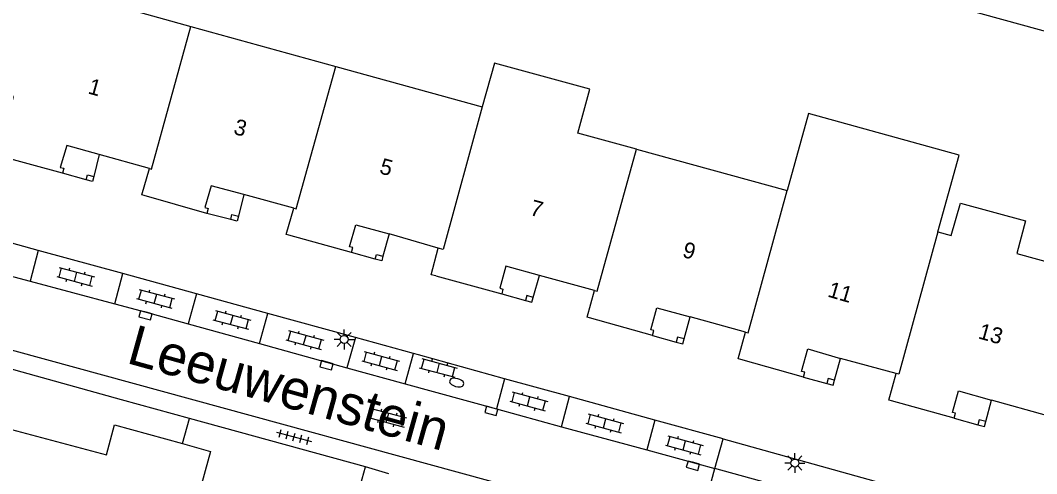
# Model space of a CAD drawing. Extents: x 136000 to 141014, y 402000 to 403500.
# Drawn here: x 138914.5 to 138978.2, y 402621.6 to 402650.1 of the extents above; entities that cross this region are included whole.
import ezdxf

# ---------------------------------------------------------------- set-up
doc = ezdxf.new("R2010")
doc.units = 0
for name, color, linetype in [('gg-afsc-erfafscheiding', 7, 'Continuous'), ('gg-afsc-hekwerk', 7, 'Continuous'), ('gg-afsc-muur', 7, 'Continuous'), ('gg-anno-huisnummerreeks BGT', 7, 'Continuous'), ('gg-anno-openbare ruimte label', 7, 'Continuous'), ('gg-bbg-gedigitaliseerde bebouwing', 7, 'Continuous'), ('gg-bbg-hoofdgebouw', 7, 'Continuous'), ('gg-bbg-onder overbouw', 7, 'Continuous'), ('gg-bbg-pand overbouw', 7, 'Continuous'), ('gg-bbg-pilaar onder overbouw', 7, 'Continuous'), ('gg-bbg-pilaar pand', 7, 'Continuous'), ('gg-bbg-tussenscheiding', 7, 'Continuous'), ('gg-knt-verharding', 7, 'Continuous'), ('gg-knt-verharding nz', 7, 'Continuous'), ('gt-grn-weggrens', 7, 'Continuous'), ('gt-symb-brandkraan', 7, 'Continuous'), ('gt-symb-klinker verharding', 7, 'Continuous'), ('gt-symb-kolk', 7, 'Continuous'), ('gt-symb-lichtmast', 7, 'Continuous'), ('gt-symb-tegel verharding', 7, 'Continuous')]:
    doc.layers.add(name, color=color, linetype=linetype)

# ---------------------------------------------------------------- blocks, each defined once
blk = doc.blocks.new('gt0-LMAST')
at = {"layer": 'gt-symb-lichtmast'}
for p, q in [((-0.182, 0.173), (-0.447, 0.438)), ((-0.005, 0.246), (-0.005, 0.621)), ((0.172, 0.173), (0.437, 0.438)), ((-0.255, -0.004), (-0.63, -0.004)), ((-0.182, -0.181), (-0.447, -0.446)), ((-0.005, -0.254), (-0.005, -0.629)), ((0.437, -0.446), (0.172, -0.181)), ((0.245, -0.004), (0.62, -0.004))]:
    blk.add_line(p, q, dxfattribs=at)
blk.add_circle((-0.005, -0.004), 0.25, dxfattribs=at)
blk = doc.blocks.new('gt0-KL1')
at = {"layer": 'gt-symb-klinker verharding'}
for p, q in [((-1.15, 0.3), (1.15, 0.3)), ((-1, -0.3), (-1, 0.3)), ((-0.5, 0.3), (-0.5, 0.45)), ((0, -0.3), (0, 0.3)), ((0.5, 0.3), (0.5, 0.45)), ((1, -0.3), (1, 0.3)), ((-1.15, -0.3), (1.15, -0.3)), ((-0.5, -0.45), (-0.5, -0.3)), ((0.5, -0.45), (0.5, -0.3))]:
    blk.add_line(p, q, dxfattribs=at)
blk = doc.blocks.new('gt0-KOLK')
at = {"layer": 'gt-symb-kolk'}
blk.add_lwpolyline([(0, 0), (0.375, 0), (0.375, 0.4), (-0.375, 0.4), (-0.375, 0), (0, 0)], dxfattribs=at)
blk = doc.blocks.new('gt0-BR')
at = {"layer": 'gt-symb-brandkraan'}
for centre, radius, start, end in [((-0.244, 0), 0.206, 107.56694, 252.43307), ((0.599, -2.664), 3, 106.89205, 107.56694), ((0, -0.691), 0.938, 73.10799, 106.89205), ((-0.599, -2.664), 3, 72.43309, 73.10799), ((0.244, 0), 0.206, 287.56695, 72.43309), ((0.599, 2.664), 3, 252.43307, 253.10797), ((0, 0.691), 0.938, 253.10797, 286.89206), ((-0.599, 2.664), 3, 286.89206, 287.56695)]:
    blk.add_arc(centre, radius, start, end, dxfattribs=at)
blk = doc.blocks.new('gt0-TEG1')
at = {"layer": 'gt-symb-tegel verharding'}
for p, q in [((-1.125, 0), (1.125, 0)), ((-0.9, -0.25), (-0.9, 0.25)), ((-0.45, -0.25), (-0.45, 0.25)), ((0, -0.25), (0, 0.25)), ((0.45, -0.25), (0.45, 0.25)), ((0.9, -0.25), (0.9, 0.25))]:
    blk.add_line(p, q, dxfattribs=at)

msp = doc.modelspace()

# ---------------------------------------------------------------- linework, layer by layer
at = {"layer": 'gg-afsc-erfafscheiding'}
msp.add_line((138920.841, 402626.253), (138914.615, 402627.991), dxfattribs=at)
at = {"layer": 'gg-afsc-hekwerk'}
msp.add_line((138948.601, 402657.696), (139000, 402643.528), dxfattribs=at)
at = {"layer": 'gg-afsc-muur'}
for p, q in [((138924.659, 402623.494), (138925.09, 402625.067)), ((138936.125, 402622.047), (138925.09, 402625.067)), ((138923.752, 402577.152), (138936.125, 402622.047))]:
    msp.add_line(p, q, dxfattribs=at)
at = {"layer": 'gg-bbg-gedigitaliseerde bebouwing'}
for p, q in [((138953.115, 402641.98), (138949.447, 402642.986)), ((138953.115, 402641.98), (138962.575, 402639.384)), ((138972.025, 402636.788), (138972.854, 402636.56))]:
    msp.add_line(p, q, dxfattribs=at)
msp.add_lwpolyline([(138972.025, 402636.788), (138973.35, 402641.609), (138963.9, 402644.206), (138962.575, 402639.384)], dxfattribs=at)
at = {"layer": 'gg-bbg-hoofdgebouw'}
for p, q in [((138921.138, 402650.796), (138925.193, 402649.676)), ((138925.193, 402649.676), (138934.283, 402647.165)), ((138934.283, 402647.165), (138943.449, 402644.632)), ((138922.584, 402640.769), (138919.439, 402641.641)), ((138926.182, 402637.943), (138922.263, 402639.061)), ((138931.643, 402638.275), (138928.508, 402639.125)), ((138935.259, 402635.484), (138931.322, 402636.569)), ((138940.695, 402635.765), (138937.611, 402636.662)), ((138940.54, 402634.026), (138944.673, 402632.887)), ((138950.485, 402633.116), (138947.048, 402634.053)), ((138954.136, 402630.278), (138950.185, 402631.383)), ((138959.964, 402630.501), (138956.485, 402631.451)), ((138969.413, 402627.9), (138965.915, 402628.839)), ((138963.59, 402627.665), (138959.672, 402628.766)), ((138973.034, 402625.088), (138969.121, 402626.174)), ((138978.823, 402625.27), (138975.384, 402626.231))]:
    msp.add_line(p, q, dxfattribs=at)
for points in [[(138949.447, 402642.986), (138950.201, 402645.735), (138944.222, 402647.375), (138943.449, 402644.632)], [(138917.127, 402640.466), (138913.036, 402641.587), (138914.055, 402645.273), (138913.101, 402645.537), (138912.819, 402644.453), (138908.576, 402645.62)], [(138922.263, 402639.061), (138922.109, 402639.105), (138922.584, 402640.769)], [(138972.854, 402636.56), (138973.442, 402638.596), (138977.517, 402637.479), (138976.977, 402635.424), (138981.473, 402634.184)], [(138931.322, 402636.569), (138931.168, 402636.611), (138931.643, 402638.275)], [(138940.54, 402634.026), (138940.258, 402634.098), (138940.695, 402635.765)], [(138950.185, 402631.383), (138950.025, 402631.428), (138950.485, 402633.116)], [(138959.672, 402628.766), (138959.503, 402628.813), (138959.964, 402630.501)], [(138969.121, 402626.174), (138968.954, 402626.22), (138969.413, 402627.9)], [(138912.411, 402619.92), (138913.632, 402624.47), (138919.891, 402622.793), (138920.404, 402624.686), (138924.659, 402623.494)], [(138924.659, 402623.494), (138926.424, 402622.999), (138924.564, 402616.242), (138922.834, 402616.736), (138921.336, 402611.272), (138923.06, 402610.783), (138923.018, 402610.63)]]:
    msp.add_lwpolyline(points, dxfattribs=at)
at = {"layer": 'gg-bbg-onder overbouw'}
for points in [[(138919.439, 402641.641), (138917.409, 402642.203), (138917, 402640.833), (138917.212, 402640.775), (138917.127, 402640.466)], [(138928.508, 402639.125), (138926.464, 402639.68), (138926.055, 402638.31), (138926.267, 402638.252), (138926.182, 402637.943)], [(138935.259, 402635.484), (138935.336, 402635.798), (138935.122, 402635.85), (138935.524, 402637.23), (138937.611, 402636.662)], [(138947.048, 402634.053), (138944.934, 402634.63), (138944.564, 402633.243), (138944.749, 402633.198), (138944.673, 402632.887)], [(138954.136, 402630.278), (138954.22, 402630.587), (138954.027, 402630.639), (138954.404, 402632.019), (138956.485, 402631.451)], [(138963.59, 402627.665), (138963.673, 402627.974), (138963.478, 402628.027), (138963.856, 402629.439), (138965.915, 402628.839)], [(138973.034, 402625.088), (138973.12, 402625.4), (138972.928, 402625.454), (138973.303, 402626.813), (138975.384, 402626.231)]]:
    msp.add_lwpolyline(points, dxfattribs=at)
at = {"layer": 'gg-bbg-pand overbouw'}
for p, q in [((138919.439, 402641.641), (138919.097, 402640.259)), ((138918.626, 402640.054), (138917.127, 402640.466)), ((138928.508, 402639.125), (138928.171, 402637.763)), ((138927.682, 402637.567), (138926.182, 402637.943)), ((138937.611, 402636.662), (138937.223, 402635.266)), ((138936.748, 402635.067), (138935.259, 402635.484)), ((138946.652, 402632.676), (138947.048, 402634.053)), ((138944.673, 402632.887), (138946.165, 402632.475)), ((138956.108, 402630.071), (138956.485, 402631.451)), ((138954.136, 402630.278), (138955.619, 402629.873)), ((138965.546, 402627.469), (138965.915, 402628.839)), ((138963.59, 402627.665), (138965.056, 402627.27)), ((138975.018, 402624.876), (138975.384, 402626.231)), ((138973.034, 402625.088), (138974.53, 402624.686))]:
    msp.add_line(p, q, dxfattribs=at)
at = {"layer": 'gg-bbg-pilaar onder overbouw'}
for points in [[(138918.626, 402640.054), (138918.7, 402640.356), (138919.097, 402640.259)], [(138927.682, 402637.567), (138927.76, 402637.869), (138928.171, 402637.763)], [(138936.748, 402635.067), (138936.82, 402635.364), (138937.223, 402635.266)], [(138946.652, 402632.676), (138946.246, 402632.783), (138946.165, 402632.475)], [(138956.108, 402630.071), (138955.703, 402630.182), (138955.619, 402629.873)], [(138965.546, 402627.469), (138965.141, 402627.579), (138965.056, 402627.27)], [(138975.018, 402624.876), (138974.614, 402624.988), (138974.53, 402624.686)]]:
    msp.add_lwpolyline(points, dxfattribs=at)
at = {"layer": 'gg-bbg-pilaar pand'}
for points in [[(138919.097, 402640.259), (138919.022, 402639.956), (138918.626, 402640.054)], [(138928.171, 402637.763), (138928.093, 402637.46), (138927.682, 402637.567)], [(138937.223, 402635.266), (138937.15, 402634.969), (138936.748, 402635.067)], [(138946.165, 402632.475), (138946.57, 402632.369), (138946.652, 402632.676)], [(138955.619, 402629.873), (138956.024, 402629.763), (138956.108, 402630.071)], [(138965.056, 402627.27), (138965.463, 402627.16), (138965.546, 402627.469)], [(138974.53, 402624.686), (138974.933, 402624.567), (138975.018, 402624.876)]]:
    msp.add_lwpolyline(points, dxfattribs=at)
at = {"layer": 'gg-bbg-tussenscheiding'}
for points in [[(138922.584, 402640.769), (138922.724, 402640.73), (138925.193, 402649.676)], [(138931.643, 402638.275), (138931.788, 402638.236), (138934.283, 402647.165)], [(138943.449, 402644.632), (138940.993, 402635.678), (138940.695, 402635.765)], [(138950.485, 402633.116), (138950.652, 402633.071), (138953.115, 402641.98)], [(138959.964, 402630.501), (138960.134, 402630.455), (138962.575, 402639.384)], [(138972.025, 402636.788), (138969.581, 402627.855), (138969.413, 402627.9)]]:
    msp.add_lwpolyline(points, dxfattribs=at)
at = {"layer": 'gg-knt-verharding'}
for p, q in [((138915.618, 402635.62), (138911.542, 402636.741)), ((138920.912, 402634.164), (138915.618, 402635.62)), ((138925.533, 402632.893), (138920.912, 402634.164)), ((138930.013, 402631.661), (138925.533, 402632.893)), ((138935.505, 402630.151), (138930.013, 402631.661)), ((138939.148, 402629.149), (138935.505, 402630.151)), ((138939.447, 402629.067), (138939.148, 402629.149)), ((138944.857, 402627.572), (138939.447, 402629.067)), ((138948.922, 402626.449), (138944.857, 402627.572)), ((138925.09, 402625.067), (138920.841, 402626.253)), ((138954.268, 402624.972), (138948.922, 402626.449)), ((138958.556, 402623.787), (138954.268, 402624.972)), ((138958.031, 402621.936), (138958.556, 402623.787)), ((138958.556, 402623.787), (138978.211, 402618.333)), ((138956.841, 402617.612), (138958.031, 402621.936)), ((138976.264, 402616.928), (138958.031, 402621.936))]:
    msp.add_line(p, q, dxfattribs=at)
for points in [[(138956.841, 402617.612), (138910.413, 402630.328), (138909.886, 402630.428)], [(138914.615, 402627.991), (138910.017, 402629.272), (138909.601, 402629.343)]]:
    msp.add_lwpolyline(points, dxfattribs=at)
at = {"layer": 'gg-knt-verharding nz'}
for p, q in [((138915.618, 402635.62), (138915.112, 402633.682)), ((138911.026, 402634.774), (138915.112, 402633.682)), ((138920.409, 402632.267), (138920.912, 402634.164)), ((138915.112, 402633.682), (138920.409, 402632.267)), ((138925.533, 402632.893), (138925.023, 402631.01)), ((138929.486, 402629.776), (138930.013, 402631.661)), ((138925.023, 402631.01), (138929.486, 402629.776)), ((138935.505, 402630.151), (138934.961, 402628.263)), ((138929.486, 402629.776), (138934.961, 402628.263)), ((138938.623, 402627.25), (138939.148, 402629.149)), ((138934.961, 402628.263), (138938.623, 402627.25)), ((138944.857, 402627.572), (138944.337, 402625.671)), ((138938.623, 402627.25), (138944.337, 402625.671)), ((138948.412, 402624.56), (138948.922, 402626.449)), ((138944.337, 402625.671), (138948.412, 402624.56)), ((138954.268, 402624.972), (138953.764, 402623.1)), ((138948.412, 402624.56), (138953.764, 402623.1)), ((138953.764, 402623.1), (138958.031, 402621.936))]:
    msp.add_line(p, q, dxfattribs=at)
msp.add_lwpolyline([(138920.409, 402632.267), (138922.387, 402631.739), (138925.023, 402631.01)], dxfattribs=at)
at = {"layer": 'gt-grn-weggrens'}
msp.add_line((138937.589, 402621.603), (138936.125, 402622.047), dxfattribs=at)

# ---------------------------------------------------------------- block references
at = {"layer": 'gt-symb-brandkraan', "rotation": 164.81021283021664}
msp.add_blockref('gt0-BR', (138941.851, 402627.329), dxfattribs=at)
at = {"layer": 'gt-symb-klinker verharding'}
for p, rotation in [((138917.961, 402633.968), -15.134475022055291), ((138922.97, 402632.584), -15.134475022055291), ((138927.757, 402631.262), -15.134475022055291), ((138932.331, 402629.998), -15.134475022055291), ((138937.086, 402628.684), -15.134475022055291), ((138940.696, 402628.25), -15.134475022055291), ((138946.368, 402626.148), -15.134475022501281), ((138937.516, 402625.121), -15.134475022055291), ((138951.129, 402624.772), -15.134475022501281), ((138956.121, 402623.392), -15.134475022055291)]:
    msp.add_blockref('gt0-KL1', p, dxfattribs=dict(at, rotation=rotation))
at = {"layer": 'gt-symb-kolk'}
for p, rotation in [((138922.387, 402631.739), 165.0464352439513), ((138933.745, 402628.608), 164.81021283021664), ((138944.078, 402625.742), 164.69967555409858), ((138956.717, 402622.302), 164.448275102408)]:
    msp.add_blockref('gt0-KOLK', p, dxfattribs=dict(at, rotation=rotation))
at = {"layer": 'gt-symb-lichtmast'}
for p in [(138934.799, 402630.042), (138963.06, 402622.283)]:
    msp.add_blockref('gt0-LMAST', p, dxfattribs=at)
at = {"layer": 'gt-symb-tegel verharding', "rotation": -14.828108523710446}
msp.add_blockref('gt0-TEG1', (138931.651, 402623.921), dxfattribs=at)

# ---------------------------------------------------------------- texts
at = {"layer": 'gg-anno-huisnummerreeks BGT'}
for s, rotation, p in [('1', 344.5, (138918.68, 402645.483)), ('3', 344.8, (138927.807, 402642.942)), ('5', 344.8, (138936.957, 402640.468)), ('7', 344.8, (138946.384, 402637.862)), ('9', 344.8, (138955.947, 402635.226)), ('11', 343.7, (138965.057, 402632.735)), ('13', 344.4, (138974.491, 402630.114))]:
    msp.add_text(s, height=1, rotation=rotation, dxfattribs=at).set_placement(p)
at = {"layer": 'gg-anno-openbare ruimte label'}
msp.add_text('Leeuwenstein', height=2.5, rotation=344.4, dxfattribs=at).set_placement((138921.071, 402628.579))

doc.saveas('drawing.dxf')
